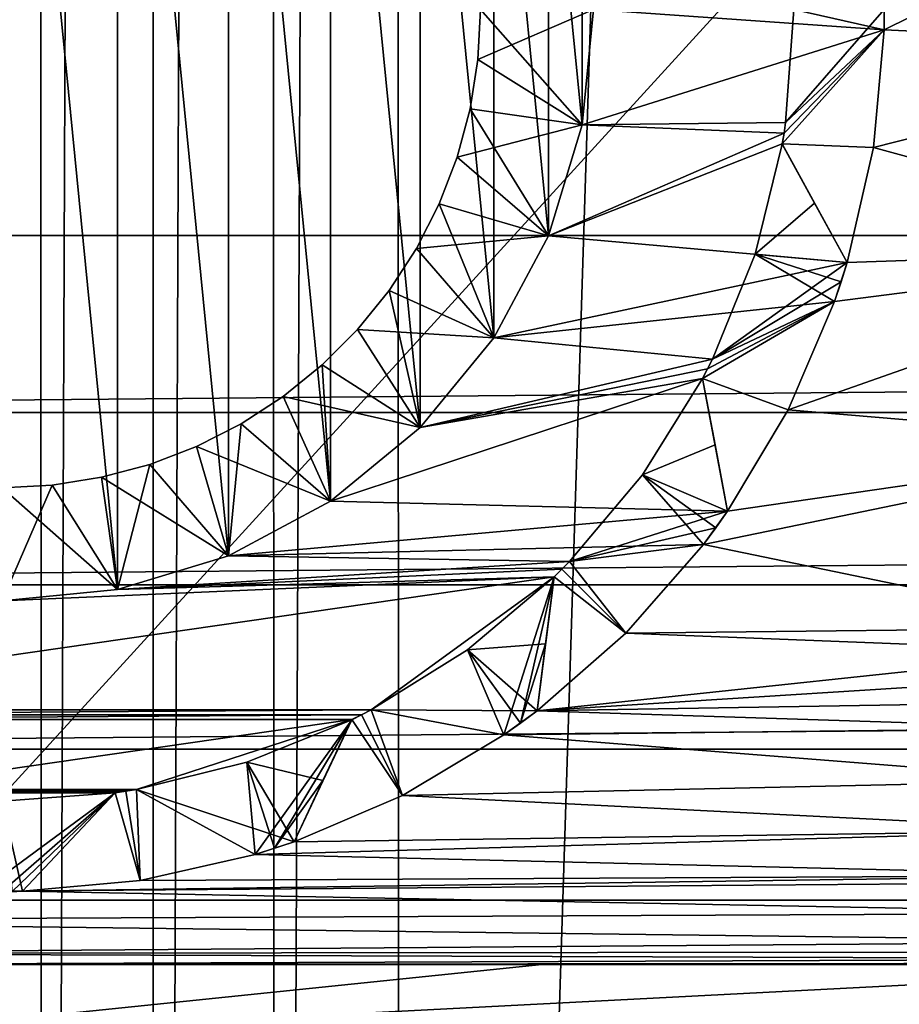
# Model space of a CAD drawing. Header units: metres. Extents: x -206 to 75, y -104 to 104.
# Tile 682 of 1056: x -36.42 to -32.53, y -40.9 to -36.55. Entities that reach past the tile are written whole.
import ezdxf

# ---------------------------------------------------------------- set-up
doc = ezdxf.new("R2010")
doc.units = ezdxf.units.M
doc.layers.add('solid_01_1-CONSUMER_THERM_B_125288', color=7, linetype='CONTINUOUS')

msp = doc.modelspace()

# ---------------------------------------------------------------- linework, layer by layer
at = {"layer": 'solid_01_1-CONSUMER_THERM_B_125288'}
for points in [[(-36.784092, 64.272545), (-36.342251, 63.938988), (-36.765686, -64.293373)], [(-36.342251, 63.938988), (-36.32394, -63.959686), (-36.765686, -64.293373)], [(-36.342251, 63.938988), (-35.846645, 63.692299), (-36.32394, -63.959686)], [(-35.846645, 63.692299), (-35.828407, -63.712856), (-36.32394, -63.959686)], [(-35.846645, 63.692299), (-35.314156, 63.540874), (-35.828407, -63.712856)], [(-35.314156, 63.540874), (-35.295959, -63.561279), (-35.828407, -63.712856)], [(-35.314156, 63.540874), (-34.762913, 63.489876), (-35.295959, -63.561279)], [(-34.762913, 63.489876), (-34.744732, -63.510124), (-35.295959, -63.561279)], [(-30.762913, 63.490448), (-34.744732, -63.510124), (-34.762913, 63.489876)], [(-30.762913, 63.490448), (-30.744732, -63.509552), (-34.744732, -63.510124)], [(-37.500069, 41.072453, 108.410858), (37.499931, 41.072487, 108.410858), (-37.500031, -41.072514, 108.410858)], [(37.499931, 41.072487, 108.410858), (37.499969, -41.072479, 108.410858), (-37.500031, -41.072514, 108.410858)], [(-42.500034, -37.500031, 108.5), (42.499931, 37.500008, 108.5), (-42.500069, 37.499969, 108.5)], [(-42.500034, -37.500031, 108.5), (42.499966, -37.499992, 108.5), (42.499931, 37.500008, 108.5)], [(-35.989914, -39.064682, 6), (-36.500034, -33.885136, 6), (-36.500031, -39.114925, 6)], [(-35.989914, -39.064682, 6), (-35.989918, -33.935375, 6), (-36.500034, -33.885136, 6)], [(-35.49939, -38.91589, 6), (-35.499393, -34.084167, 6), (-35.989918, -33.935375, 6)], [(-35.989914, -39.064682, 6), (-35.49939, -38.91589, 6), (-35.989918, -33.935375, 6)], [(-35.047314, -38.674255, 6), (-35.047314, -34.325802, 6), (-35.499393, -34.084167, 6)], [(-35.49939, -38.91589, 6), (-35.047314, -38.674255, 6), (-35.499393, -34.084167, 6)], [(-34.651054, -38.349068, 6), (-34.651058, -34.65099, 6), (-35.047314, -34.325802, 6)], [(-35.047314, -38.674255, 6), (-34.651054, -38.349068, 6), (-35.047314, -34.325802, 6)], [(-34.325851, -37.952816, 6), (-34.325851, -35.047241, 6), (-34.651058, -34.65099, 6)], [(-34.651054, -38.349068, 6), (-34.325851, -37.952816, 6), (-34.651058, -34.65099, 6)], [(-34.084198, -37.500729, 6), (-34.084202, -35.499329, 6), (-34.325851, -35.047241, 6)], [(-34.325851, -37.952816, 6), (-34.084198, -37.500729, 6), (-34.325851, -35.047241, 6)], [(-33.93539, -37.010181, 6), (-33.93539, -35.989876, 6), (-34.084202, -35.499329, 6)], [(-34.084198, -37.500729, 6), (-33.93539, -37.010181, 6), (-34.084202, -35.499329, 6)], [(-32.601093, -36.590923, 75), (-30.904718, -36.66835, 75), (-30.949488, -35.773861, 75)], [(-32.601093, -36.40913, 75), (-32.601093, -36.590923, 75), (-30.949488, -35.773861, 75)], [(-33.93539, -37.010181, 6), (-33.885143, -36.500027, 6), (-33.93539, -35.989876, 6)], [(-33.885143, -36.500027, 75), (-32.601093, -36.590923, 75), (-32.601093, -36.40913, 75)], [(-34.396618, -36.721107, 74.500084), (-33.93539, -37.010181, 75), (-33.885143, -36.500027, 75)], [(-34.396618, -36.721107, 74.500084), (-33.885143, -36.500027, 75), (-34.385033, -36.500027, 74.500084)], [(-34.396618, -36.721107, 6.499915), (-34.385033, -36.500027, 6.499915), (-33.93539, -37.010181, 6)], [(-34.385033, -36.500027, 74.500084), (-34.385033, -36.500027, 6.499915), (-34.396618, -36.721107, 6.499915)], [(-34.396618, -36.721107, 74.500084), (-34.385033, -36.500027, 74.500084), (-34.396618, -36.721107, 6.499915)], [(-34.385033, -36.500027, 6.499915), (-33.885143, -36.500027, 6), (-33.93539, -37.010181, 6)], [(-33.885143, -36.500027, 75), (-33.93539, -37.010181, 75), (-32.601093, -36.590923, 75)], [(-33.000034, -36.499989, 55), (-32.601093, -36.590923, 55), (-33.035931, -37.000027, 55)], [(-33.035931, -37.000027, 26), (-32.600033, -36.500027, 26), (-33.000034, -36.499989, 26)], [(-33.000034, -36.499989, 26), (-33.000034, -36.499989, 55), (-33.035931, -37.000027, 55)], [(-33.035931, -37.000027, 26), (-33.000034, -36.499989, 26), (-33.035931, -37.000027, 55)], [(-33.035931, -37.000027, 26), (-32.601093, -36.590923, 26), (-32.600033, -36.500027, 26)], [(-33.000034, -36.499989, 55), (-32.600033, -36.500027, 55), (-32.601093, -36.590923, 55)], [(-32.601093, -36.590923, 26), (-32.601093, -36.590923, 55), (-32.600033, -36.500027, 55)], [(-32.600033, -36.500027, 26), (-32.601093, -36.590923, 26), (-32.600033, -36.500027, 55)], [(-33.93539, -37.010181, 75), (-33.035931, -37.000027, 75), (-32.601093, -36.590923, 75)], [(-33.050968, -37.094967, 6), (-32.648048, -37.110123, 6), (-32.601093, -36.590923, 6)], [(-33.043125, -37.04755, 6), (-33.050968, -37.094967, 6), (-32.601093, -36.590923, 6)], [(-33.035931, -37.000027, 6), (-33.043125, -37.04755, 6), (-32.601093, -36.590923, 6)], [(-33.035931, -37.000027, 55), (-32.601093, -36.590923, 75), (-33.035931, -37.000027, 75)], [(-33.035931, -37.000027, 55), (-32.601093, -36.590923, 55), (-32.601093, -36.590923, 75)], [(-33.035931, -37.000027, 6), (-32.601093, -36.590923, 6), (-32.601093, -36.590923, 26)], [(-33.035931, -37.000027, 26), (-33.035931, -37.000027, 6), (-32.601093, -36.590923, 26)], [(-32.601093, -36.590923, 75), (-32.648048, -37.110123, 75), (-30.904718, -36.66835, 75)], [(-32.648048, -37.110123, 6), (-32.648048, -37.110123, 75), (-32.601093, -36.590923, 75)], [(-32.648048, -37.110123, 6), (-32.601093, -36.590923, 75), (-32.601093, -36.590923, 55)], [(-32.601093, -36.590923, 26), (-32.648048, -37.110123, 6), (-32.601093, -36.590923, 55)], [(-32.601093, -36.590923, 26), (-32.601093, -36.590923, 6), (-32.648048, -37.110123, 6)], [(-32.648048, -37.110123, 75), (-31.003092, -37.558098, 75), (-30.904718, -36.66835, 75)], [(-34.431252, -36.939766, 74.500084), (-33.93539, -37.010181, 75), (-34.396618, -36.721107, 74.500084)], [(-34.431252, -36.939766, 6.499915), (-34.396618, -36.721107, 6.499915), (-33.93539, -37.010181, 6)], [(-34.396618, -36.721107, 74.500084), (-34.396618, -36.721107, 6.499915), (-34.431252, -36.939766, 6.499915)], [(-34.431252, -36.939766, 74.500084), (-34.396618, -36.721107, 74.500084), (-34.431252, -36.939766, 6.499915)], [(-34.488548, -37.153603, 74.500084), (-33.93539, -37.010181, 75), (-34.431252, -36.939766, 74.500084)], [(-34.488548, -37.153603, 6.499915), (-34.431252, -36.939766, 6.499915), (-34.084198, -37.500729, 6)], [(-34.431252, -36.939766, 74.500084), (-34.431252, -36.939766, 6.499915), (-34.488548, -37.153603, 6.499915)], [(-34.488548, -37.153603, 74.500084), (-34.431252, -36.939766, 74.500084), (-34.488548, -37.153603, 6.499915)], [(-34.431252, -36.939766, 6.499915), (-33.93539, -37.010181, 6), (-34.084198, -37.500729, 6)], [(-33.93539, -37.010181, 75), (-33.043125, -37.04755, 75), (-33.035931, -37.000027, 75)], [(-33.035931, -37.000027, 55), (-33.035931, -37.000027, 75), (-33.043125, -37.04755, 75)], [(-33.043125, -37.04755, 6), (-33.035931, -37.000027, 6), (-33.035931, -37.000027, 26)], [(-33.035931, -37.000027, 26), (-33.043125, -37.04755, 75), (-33.043125, -37.04755, 6)], [(-33.035931, -37.000027, 26), (-33.035931, -37.000027, 55), (-33.043125, -37.04755, 75)], [(-34.488548, -37.153603, 74.500084), (-34.084198, -37.500729, 75), (-33.93539, -37.010181, 75)], [(-33.93539, -37.010181, 75), (-34.084198, -37.500729, 75), (-33.043125, -37.04755, 75)], [(-34.084198, -37.500729, 75), (-33.050968, -37.094967, 75), (-33.043125, -37.04755, 75)], [(-33.043125, -37.04755, 75), (-33.050968, -37.094967, 75), (-33.050835, -37.095211, 55)], [(-33.050835, -37.095211, 26), (-33.050968, -37.094967, 6), (-33.043125, -37.04755, 6)], [(-33.050835, -37.095211, 55), (-33.043125, -37.04755, 6), (-33.043125, -37.04755, 75)], [(-33.050835, -37.095211, 26), (-33.043125, -37.04755, 6), (-33.050835, -37.095211, 55)], [(-34.084198, -37.500729, 75), (-32.763832, -37.61842, 75), (-33.050968, -37.094967, 75)], [(-33.050835, -37.095211, 26), (-33.050835, -37.095211, 55), (-33.171322, -37.581551, 55)], [(-32.907623, -37.356285, 55), (-33.171322, -37.581551, 55), (-33.050835, -37.095211, 55)], [(-33.171322, -37.581551, 26), (-33.050835, -37.095211, 26), (-33.171322, -37.581551, 55)], [(-32.907623, -37.356285, 26), (-33.050835, -37.095211, 26), (-33.171322, -37.581551, 26)], [(-32.763832, -37.61842, 55), (-33.050968, -37.094967, 75), (-32.763832, -37.61842, 75)], [(-32.907623, -37.356285, 55), (-33.050968, -37.094967, 75), (-32.763832, -37.61842, 55)], [(-32.907623, -37.356285, 55), (-33.050835, -37.095211, 55), (-33.050968, -37.094967, 75)], [(-33.050968, -37.094967, 6), (-32.763832, -37.61842, 6), (-32.648048, -37.110123, 6)], [(-33.050835, -37.095211, 26), (-32.763832, -37.61842, 6), (-33.050968, -37.094967, 6)], [(-32.907623, -37.356285, 26), (-32.763832, -37.61842, 6), (-33.050835, -37.095211, 26)], [(-32.648048, -37.110123, 75), (-32.763832, -37.61842, 75), (-31.003092, -37.558098, 75)], [(-32.763832, -37.61842, 55), (-32.763832, -37.61842, 75), (-32.648048, -37.110123, 75)], [(-32.763832, -37.61842, 26), (-32.763832, -37.61842, 55), (-32.648048, -37.110123, 75)], [(-32.763832, -37.61842, 6), (-32.763832, -37.61842, 26), (-32.648048, -37.110123, 75)], [(-32.648048, -37.110123, 6), (-32.763832, -37.61842, 6), (-32.648048, -37.110123, 75)], [(-34.567886, -37.360283, 74.500084), (-34.084198, -37.500729, 75), (-34.488548, -37.153603, 74.500084)], [(-34.567886, -37.360283, 6.499915), (-34.488548, -37.153603, 6.499915), (-34.084198, -37.500729, 6)], [(-34.488548, -37.153603, 74.500084), (-34.488548, -37.153603, 6.499915), (-34.567886, -37.360283, 6.499915)], [(-34.567886, -37.360283, 74.500084), (-34.488548, -37.153603, 74.500084), (-34.567886, -37.360283, 6.499915)], [(-34.668392, -37.557533, 74.500084), (-34.084198, -37.500729, 75), (-34.567886, -37.360283, 74.500084)], [(-34.668392, -37.557533, 6.499915), (-34.567886, -37.360283, 6.499915), (-34.325851, -37.952816, 6)], [(-34.567886, -37.360283, 74.500084), (-34.567886, -37.360283, 6.499915), (-34.668392, -37.557533, 6.499915)], [(-34.668392, -37.557533, 74.500084), (-34.567886, -37.360283, 74.500084), (-34.668392, -37.557533, 6.499915)], [(-34.567886, -37.360283, 6.499915), (-34.084198, -37.500729, 6), (-34.325851, -37.952816, 6)], [(-32.907623, -37.356285, 55), (-32.763832, -37.61842, 55), (-33.171322, -37.581551, 55)], [(-32.907623, -37.356285, 26), (-33.171322, -37.581551, 26), (-32.763832, -37.61842, 26)], [(-32.907623, -37.356285, 26), (-32.763832, -37.61842, 26), (-32.763832, -37.61842, 6)], [(-42.438435, -38.282444, 108.5), (42.499966, -37.499992, 108.5), (-42.500034, -37.500031, 108.5)], [(-42.438435, -38.282444, 108.5), (42.43837, -38.282402, 108.5), (42.499966, -37.499992, 108.5)], [(-34.668392, -37.557533, 74.500084), (-34.325851, -37.952816, 75), (-34.084198, -37.500729, 75)], [(-34.084198, -37.500729, 75), (-34.325851, -37.952816, 75), (-32.763832, -37.61842, 75)], [(-34.788967, -37.743198, 74.500084), (-34.325851, -37.952816, 75), (-34.668392, -37.557533, 74.500084)], [(-34.788967, -37.743198, 6.499915), (-34.668392, -37.557533, 6.499915), (-34.325851, -37.952816, 6)], [(-34.668392, -37.557533, 74.500084), (-34.668392, -37.557533, 6.499915), (-34.788967, -37.743198, 6.499915)], [(-34.788967, -37.743198, 74.500084), (-34.668392, -37.557533, 74.500084), (-34.788967, -37.743198, 6.499915)], [(-33.025108, -38.270592, 75), (-31.241898, -38.420422, 75), (-31.003092, -37.558098, 75)], [(-32.820007, -37.791317, 75), (-33.025108, -38.270592, 75), (-31.003092, -37.558098, 75)], [(-32.763832, -37.61842, 75), (-32.820007, -37.791317, 75), (-31.003092, -37.558098, 75)], [(-33.171322, -37.581551, 55), (-32.820007, -37.791317, 55), (-33.359985, -38.046024, 55)], [(-33.359985, -38.046024, 26), (-32.763832, -37.61842, 26), (-33.171322, -37.581551, 26)], [(-33.171322, -37.581551, 26), (-33.171322, -37.581551, 55), (-33.359985, -38.046024, 55)], [(-33.359985, -38.046024, 26), (-33.171322, -37.581551, 26), (-33.359985, -38.046024, 55)], [(-33.171322, -37.581551, 55), (-32.763832, -37.61842, 55), (-32.790913, -37.705193, 55)], [(-33.171322, -37.581551, 55), (-32.790913, -37.705193, 55), (-32.820007, -37.791317, 55)], [(-34.325851, -37.952816, 75), (-32.820007, -37.791317, 75), (-32.763832, -37.61842, 75)], [(-33.359985, -38.046024, 26), (-32.790913, -37.705193, 26), (-32.763832, -37.61842, 26)], [(-32.790913, -37.705193, 26), (-32.790913, -37.705193, 55), (-32.763832, -37.61842, 55)], [(-32.763832, -37.61842, 26), (-32.790913, -37.705193, 26), (-32.763832, -37.61842, 55)], [(-34.928288, -37.915245, 74.500084), (-34.325851, -37.952816, 75), (-34.788967, -37.743198, 74.500084)], [(-34.928288, -37.915245, 6.499915), (-34.788967, -37.743198, 6.499915), (-34.651054, -38.349068, 6)], [(-34.788967, -37.743198, 74.500084), (-34.788967, -37.743198, 6.499915), (-34.928288, -37.915245, 6.499915)], [(-34.928288, -37.915245, 74.500084), (-34.788967, -37.743198, 74.500084), (-34.928288, -37.915245, 6.499915)], [(-34.788967, -37.743198, 6.499915), (-34.325851, -37.952816, 6), (-34.651054, -38.349068, 6)], [(-33.359985, -38.046024, 26), (-32.820007, -37.791317, 26), (-32.790913, -37.705193, 26)], [(-32.820007, -37.791317, 26), (-32.820007, -37.791317, 55), (-32.790913, -37.705193, 55)], [(-32.790913, -37.705193, 26), (-32.820007, -37.791317, 26), (-32.790913, -37.705193, 55)], [(-34.325851, -37.952816, 75), (-33.359985, -38.046024, 75), (-32.820007, -37.791317, 75)], [(-33.403622, -38.131668, 6), (-33.025108, -38.270592, 6), (-32.820007, -37.791317, 6)], [(-33.381508, -38.088993, 6), (-33.403622, -38.131668, 6), (-32.820007, -37.791317, 6)], [(-33.359985, -38.046024, 6), (-33.381508, -38.088993, 6), (-32.820007, -37.791317, 6)], [(-33.359985, -38.046024, 55), (-32.820007, -37.791317, 75), (-33.359985, -38.046024, 75)], [(-33.359985, -38.046024, 55), (-32.820007, -37.791317, 55), (-32.820007, -37.791317, 75)], [(-33.359985, -38.046024, 6), (-32.820007, -37.791317, 6), (-32.820007, -37.791317, 26)], [(-33.359985, -38.046024, 26), (-33.359985, -38.046024, 6), (-32.820007, -37.791317, 26)], [(-33.025108, -38.270592, 6), (-33.025108, -38.270592, 75), (-32.820007, -37.791317, 75)], [(-33.025108, -38.270592, 6), (-32.820007, -37.791317, 75), (-32.820007, -37.791317, 55)], [(-32.820007, -37.791317, 26), (-33.025108, -38.270592, 6), (-32.820007, -37.791317, 55)], [(-32.820007, -37.791317, 26), (-32.820007, -37.791317, 6), (-33.025108, -38.270592, 6)], [(-35.084827, -38.071785, 74.500084), (-34.651054, -38.349068, 75), (-34.928288, -37.915245, 74.500084)], [(-35.084827, -38.071785, 6.499915), (-34.928288, -37.915245, 6.499915), (-34.651054, -38.349068, 6)], [(-34.928288, -37.915245, 74.500084), (-34.928288, -37.915245, 6.499915), (-35.084827, -38.071785, 6.499915)], [(-35.084827, -38.071785, 74.500084), (-34.928288, -37.915245, 74.500084), (-35.084827, -38.071785, 6.499915)], [(-34.928288, -37.915245, 74.500084), (-34.651054, -38.349068, 75), (-34.325851, -37.952816, 75)], [(-34.325851, -37.952816, 75), (-34.651054, -38.349068, 75), (-33.359985, -38.046024, 75)], [(-34.651054, -38.349068, 75), (-33.381508, -38.088993, 75), (-33.359985, -38.046024, 75)], [(-33.359985, -38.046024, 55), (-33.359985, -38.046024, 75), (-33.381508, -38.088993, 75)], [(-33.381508, -38.088993, 6), (-33.359985, -38.046024, 6), (-33.359985, -38.046024, 26)], [(-33.359985, -38.046024, 26), (-33.381508, -38.088993, 75), (-33.381508, -38.088993, 6)], [(-33.359985, -38.046024, 26), (-33.359985, -38.046024, 55), (-33.381508, -38.088993, 75)], [(-35.256874, -38.211105, 74.500084), (-34.651054, -38.349068, 75), (-35.084827, -38.071785, 74.500084)], [(-35.256874, -38.211105, 6.499915), (-35.084827, -38.071785, 6.499915), (-35.047314, -38.674255, 6)], [(-35.084827, -38.071785, 74.500084), (-35.084827, -38.071785, 6.499915), (-35.256874, -38.211105, 6.499915)], [(-35.256874, -38.211105, 74.500084), (-35.084827, -38.071785, 74.500084), (-35.256874, -38.211105, 6.499915)], [(-35.084827, -38.071785, 6.499915), (-34.651054, -38.349068, 6), (-35.047314, -38.674255, 6)], [(-34.651054, -38.349068, 75), (-33.403622, -38.131668, 75), (-33.381508, -38.088993, 75)], [(-33.381508, -38.088993, 75), (-33.403622, -38.131668, 75), (-33.403572, -38.131943, 55)], [(-33.403572, -38.131943, 26), (-33.403622, -38.131668, 6), (-33.381508, -38.088993, 6)], [(-33.403572, -38.131943, 55), (-33.381508, -38.088993, 6), (-33.381508, -38.088993, 75)], [(-33.403572, -38.131943, 26), (-33.381508, -38.088993, 6), (-33.403572, -38.131943, 55)], [(-35.047314, -38.674255, 75), (-33.292294, -38.718231, 75), (-33.403622, -38.131668, 75)], [(-34.651054, -38.349068, 75), (-35.047314, -38.674255, 75), (-33.403622, -38.131668, 75)], [(-33.403572, -38.131943, 26), (-33.403572, -38.131943, 55), (-33.668449, -38.557243, 55)], [(-33.348045, -38.424492, 55), (-33.668449, -38.557243, 55), (-33.403572, -38.131943, 55)], [(-33.668449, -38.557243, 26), (-33.403572, -38.131943, 26), (-33.668449, -38.557243, 55)], [(-33.348045, -38.424492, 26), (-33.403572, -38.131943, 26), (-33.668449, -38.557243, 26)], [(-33.292294, -38.718231, 55), (-33.403622, -38.131668, 75), (-33.292294, -38.718231, 75)], [(-33.348045, -38.424492, 55), (-33.403622, -38.131668, 75), (-33.292294, -38.718231, 55)], [(-33.348045, -38.424492, 55), (-33.403572, -38.131943, 55), (-33.403622, -38.131668, 75)], [(-33.403622, -38.131668, 6), (-33.292294, -38.718231, 6), (-33.025108, -38.270592, 6)], [(-33.403572, -38.131943, 26), (-33.292294, -38.718231, 6), (-33.403622, -38.131668, 6)], [(-33.348045, -38.424492, 26), (-33.292294, -38.718231, 6), (-33.403572, -38.131943, 26)], [(-35.442539, -38.331676, 74.500084), (-35.047314, -38.674255, 75), (-35.256874, -38.211105, 74.500084)], [(-35.442539, -38.331676, 6.499915), (-35.256874, -38.211105, 6.499915), (-35.047314, -38.674255, 6)], [(-35.256874, -38.211105, 74.500084), (-35.256874, -38.211105, 6.499915), (-35.442539, -38.331676, 6.499915)], [(-35.442539, -38.331676, 74.500084), (-35.256874, -38.211105, 74.500084), (-35.442539, -38.331676, 6.499915)], [(-35.256874, -38.211105, 74.500084), (-35.047314, -38.674255, 75), (-34.651054, -38.349068, 75)], [(-42.255394, -39.044895, 108.5), (42.43837, -38.282402, 108.5), (-42.438435, -38.282444, 108.5)], [(-42.255394, -39.044895, 108.5), (42.255329, -39.044853, 108.5), (42.43837, -38.282402, 108.5)], [(-33.025108, -38.270592, 75), (-33.292294, -38.718231, 75), (-31.241898, -38.420422, 75)], [(-33.292294, -38.718231, 55), (-33.292294, -38.718231, 75), (-33.025108, -38.270592, 75)], [(-33.292294, -38.718231, 26), (-33.292294, -38.718231, 55), (-33.025108, -38.270592, 75)], [(-33.292294, -38.718231, 6), (-33.292294, -38.718231, 26), (-33.025108, -38.270592, 75)], [(-33.025108, -38.270592, 6), (-33.292294, -38.718231, 6), (-33.025108, -38.270592, 75)], [(-35.63979, -38.432182, 74.500084), (-35.047314, -38.674255, 75), (-35.442539, -38.331676, 74.500084)], [(-35.63979, -38.432182, 6.499915), (-35.442539, -38.331676, 6.499915), (-35.49939, -38.91589, 6)], [(-35.442539, -38.331676, 74.500084), (-35.442539, -38.331676, 6.499915), (-35.63979, -38.432182, 6.499915)], [(-35.63979, -38.432182, 74.500084), (-35.442539, -38.331676, 74.500084), (-35.63979, -38.432182, 6.499915)], [(-35.442539, -38.331676, 6.499915), (-35.047314, -38.674255, 6), (-35.49939, -38.91589, 6)], [(-35.846466, -38.511517, 74.500084), (-35.49939, -38.91589, 75), (-35.63979, -38.432182, 74.500084)], [(-35.846466, -38.511517, 6.499915), (-35.63979, -38.432182, 6.499915), (-35.49939, -38.91589, 6)], [(-35.63979, -38.432182, 74.500084), (-35.63979, -38.432182, 6.499915), (-35.846466, -38.511517, 6.499915)], [(-35.846466, -38.511517, 74.500084), (-35.63979, -38.432182, 74.500084), (-35.846466, -38.511517, 6.499915)], [(-35.63979, -38.432182, 74.500084), (-35.49939, -38.91589, 75), (-35.047314, -38.674255, 75)], [(-33.348045, -38.424492, 55), (-33.292294, -38.718231, 55), (-33.668449, -38.557243, 55)], [(-33.348045, -38.424492, 26), (-33.668449, -38.557243, 26), (-33.292294, -38.718231, 26)], [(-33.399151, -38.865307, 75), (-31.615362, -39.234238, 75), (-31.241898, -38.420422, 75)], [(-33.292294, -38.718231, 75), (-33.399151, -38.865307, 75), (-31.241898, -38.420422, 75)], [(-33.348045, -38.424492, 26), (-33.292294, -38.718231, 26), (-33.292294, -38.718231, 6)], [(-36.060303, -38.568813, 74.500084), (-35.49939, -38.91589, 75), (-35.846466, -38.511517, 74.500084)], [(-36.060303, -38.568813, 6.499915), (-35.846466, -38.511517, 6.499915), (-35.989914, -39.064682, 6)], [(-35.846466, -38.511517, 74.500084), (-35.846466, -38.511517, 6.499915), (-36.060303, -38.568813, 6.499915)], [(-36.060303, -38.568813, 74.500084), (-35.846466, -38.511517, 74.500084), (-36.060303, -38.568813, 6.499915)], [(-35.846466, -38.511517, 6.499915), (-35.49939, -38.91589, 6), (-35.989914, -39.064682, 6)], [(-36.278957, -38.603443, 74.500084), (-35.989914, -39.064686, 75), (-36.060303, -38.568813, 74.500084)], [(-36.278957, -38.603443, 6.499914), (-36.060303, -38.568813, 6.499915), (-35.989914, -39.064682, 6)], [(-36.060303, -38.568813, 74.500084), (-36.060303, -38.568813, 6.499915), (-36.278957, -38.603443, 6.499914)], [(-36.278957, -38.603443, 74.500084), (-36.060303, -38.568813, 74.500084), (-36.278957, -38.603443, 6.499914)], [(-36.060303, -38.568813, 74.500084), (-35.989914, -39.064686, 75), (-35.49939, -38.91589, 75)], [(-33.668449, -38.557243, 55), (-33.399151, -38.865307, 55), (-33.991409, -38.940685, 55)], [(-33.991409, -38.940685, 26), (-33.292294, -38.718231, 26), (-33.668449, -38.557243, 26)], [(-33.668449, -38.557243, 26), (-33.668449, -38.557243, 55), (-33.991409, -38.940685, 55)], [(-33.991409, -38.940685, 26), (-33.668449, -38.557243, 26), (-33.991409, -38.940685, 55)], [(-33.668449, -38.557243, 55), (-33.292294, -38.718231, 55), (-33.344864, -38.792389, 55)], [(-33.668449, -38.557243, 55), (-33.344864, -38.792389, 55), (-33.399151, -38.865307, 55)], [(-36.278957, -38.603443, 74.500084), (-36.500031, -38.615028, 74.500015), (-35.989914, -39.064686, 75)], [(-36.278957, -38.603443, 6.499914), (-35.989914, -39.064682, 6), (-36.500031, -39.114925, 6)], [(-36.500031, -38.615028, 6.499983), (-36.278957, -38.603443, 6.499914), (-36.500031, -39.114925, 6)], [(-36.278957, -38.603443, 74.500084), (-36.278957, -38.603443, 6.499914), (-36.500031, -38.615028, 6.499983)], [(-36.278957, -38.603443, 74.500084), (-36.500031, -38.615028, 6.499983), (-36.500031, -38.615028, 74.500015)], [(-36.500031, -38.615028, 74.500015), (-36.500031, -39.114967, 75), (-35.989914, -39.064686, 75)], [(-35.047314, -38.674255, 75), (-35.49939, -38.91589, 75), (-33.292294, -38.718231, 75)], [(-35.49939, -38.91589, 75), (-33.399151, -38.865307, 75), (-33.292294, -38.718231, 75)], [(-33.991409, -38.940685, 26), (-33.344864, -38.792389, 26), (-33.292294, -38.718231, 26)], [(-33.344864, -38.792389, 26), (-33.344864, -38.792389, 55), (-33.292294, -38.718231, 55)], [(-33.292294, -38.718231, 26), (-33.344864, -38.792389, 26), (-33.292294, -38.718231, 55)], [(-33.991409, -38.940685, 26), (-33.399151, -38.865307, 26), (-33.344864, -38.792389, 26)], [(-33.399151, -38.865307, 26), (-33.399151, -38.865307, 55), (-33.344864, -38.792389, 55)], [(-33.344864, -38.792389, 26), (-33.399151, -38.865307, 26), (-33.344864, -38.792389, 55)], [(-35.49939, -38.91589, 75), (-33.991409, -38.940685, 75), (-33.399151, -38.865307, 75)], [(-33.991409, -38.940685, 55), (-33.399151, -38.865307, 75), (-33.991409, -38.940685, 75)], [(-33.991409, -38.940685, 55), (-33.399151, -38.865307, 55), (-33.399151, -38.865307, 75)], [(-33.991409, -38.940685, 6), (-33.742317, -39.257744, 6), (-33.399151, -38.865307, 6)], [(-33.991409, -38.940685, 6), (-33.399151, -38.865307, 6), (-33.399151, -38.865307, 26)], [(-33.991409, -38.940685, 26), (-33.991409, -38.940685, 6), (-33.399151, -38.865307, 26)], [(-33.399151, -38.865307, 75), (-33.742317, -39.257744, 75), (-31.615362, -39.234238, 75)], [(-33.742317, -39.257744, 6), (-33.742317, -39.257744, 75), (-33.399151, -38.865307, 75)], [(-33.742317, -39.257744, 6), (-33.399151, -38.865307, 75), (-33.399151, -38.865307, 55)], [(-33.399151, -38.865307, 26), (-33.742317, -39.257744, 6), (-33.399151, -38.865307, 55)], [(-33.399151, -38.865307, 26), (-33.399151, -38.865307, 6), (-33.742317, -39.257744, 6)], [(-35.49939, -38.91589, 75), (-35.989914, -39.064686, 75), (-33.991409, -38.940685, 75)], [(-35.989914, -39.064686, 75), (-34.025158, -38.974903, 75), (-33.991409, -38.940685, 75)], [(-33.991409, -38.940685, 55), (-33.991409, -38.940685, 75), (-34.025158, -38.974903, 75)], [(-34.025158, -38.974903, 6), (-33.991409, -38.940685, 6), (-33.991409, -38.940685, 26)], [(-33.991409, -38.940685, 26), (-34.025158, -38.974903, 75), (-34.025158, -38.974903, 6)], [(-33.991409, -38.940685, 26), (-33.991409, -38.940685, 55), (-34.025158, -38.974903, 75)], [(-33.991409, -38.940685, 6), (-34.025158, -38.974903, 6), (-33.742317, -39.257744, 6)], [(-35.989914, -39.064686, 75), (-34.059376, -39.008652, 75), (-34.025158, -38.974903, 75)], [(-34.025158, -38.974903, 75), (-34.059376, -39.008652, 75), (-34.05941, -39.00893, 55)], [(-34.05941, -39.00893, 55), (-34.025158, -38.974903, 6), (-34.025158, -38.974903, 75)], [(-34.05941, -39.00893, 26), (-34.059376, -39.008652, 6), (-34.025158, -38.974903, 6)], [(-34.05941, -39.00893, 26), (-34.025158, -38.974903, 6), (-34.05941, -39.00893, 55)], [(-34.025158, -38.974903, 6), (-34.059376, -39.008652, 6), (-33.742317, -39.257744, 6)], [(-41.954891, -39.770306, 108.5), (42.255329, -39.044853, 108.5), (-42.255394, -39.044895, 108.5)], [(-41.954891, -39.770306, 108.5), (41.95483, -39.770264, 108.5), (42.255329, -39.044853, 108.5)], [(-38.131672, -39.596439, 75), (-34.868393, -39.596439, 75), (-34.059376, -39.008652, 75)], [(-36.500031, -39.114967, 75), (-38.131672, -39.596439, 75), (-34.059376, -39.008652, 75)], [(-35.989914, -39.064686, 75), (-36.500031, -39.114967, 75), (-34.059376, -39.008652, 75)], [(-34.059376, -39.008652, 75), (-34.868393, -39.596439, 75), (-34.134754, -39.60091, 75)], [(-34.05941, -39.00893, 55), (-34.28183, -39.707767, 55), (-34.442753, -39.331566, 55)], [(-34.05941, -39.00893, 26), (-34.05941, -39.00893, 55), (-34.442753, -39.331566, 55)], [(-34.442753, -39.331566, 26), (-34.05941, -39.00893, 26), (-34.442753, -39.331566, 55)], [(-34.097008, -39.304321, 26), (-34.05941, -39.00893, 26), (-34.442753, -39.331566, 26)], [(-34.05941, -39.00893, 55), (-34.207668, -39.655193, 55), (-34.28183, -39.707767, 55)], [(-34.097008, -39.304321, 55), (-34.207668, -39.655193, 55), (-34.05941, -39.00893, 55)], [(-34.134754, -39.60091, 55), (-34.059376, -39.008652, 75), (-34.134754, -39.60091, 75)], [(-34.097008, -39.304321, 55), (-34.059376, -39.008652, 75), (-34.134754, -39.60091, 55)], [(-34.059376, -39.008652, 6), (-34.134754, -39.60091, 6), (-33.742317, -39.257744, 6)], [(-34.05941, -39.00893, 26), (-34.134754, -39.60091, 6), (-34.059376, -39.008652, 6)], [(-34.097008, -39.304321, 26), (-34.134754, -39.60091, 6), (-34.05941, -39.00893, 26)], [(-34.097008, -39.304321, 55), (-34.05941, -39.00893, 55), (-34.059376, -39.008652, 75)], [(-33.742317, -39.257744, 75), (-34.134754, -39.60091, 75), (-31.6661, -39.338669, 75)], [(-34.134754, -39.60091, 55), (-34.134754, -39.60091, 75), (-33.742317, -39.257744, 75)], [(-34.134754, -39.60091, 26), (-34.134754, -39.60091, 55), (-33.742317, -39.257744, 75)], [(-34.134754, -39.60091, 6), (-34.134754, -39.60091, 26), (-33.742317, -39.257744, 75)], [(-33.742317, -39.257744, 6), (-34.134754, -39.60091, 6), (-33.742317, -39.257744, 75)], [(-33.742317, -39.257744, 75), (-31.6661, -39.338669, 75), (-31.615362, -39.234238, 75)], [(-34.097008, -39.304321, 26), (-34.442753, -39.331566, 26), (-34.134754, -39.60091, 26)], [(-34.097008, -39.304321, 55), (-34.134754, -39.60091, 55), (-34.207668, -39.655193, 55)], [(-34.097008, -39.304321, 26), (-34.134754, -39.60091, 26), (-34.134754, -39.60091, 6)], [(-34.442753, -39.331566, 55), (-34.28183, -39.707767, 55), (-34.868393, -39.596439, 55)], [(-34.868393, -39.596439, 26), (-34.28183, -39.707767, 26), (-34.442753, -39.331566, 26)], [(-34.442753, -39.331566, 26), (-34.442753, -39.331566, 55), (-34.868393, -39.596439, 55)], [(-34.868393, -39.596439, 26), (-34.442753, -39.331566, 26), (-34.868393, -39.596439, 55)], [(-34.442753, -39.331566, 26), (-34.28183, -39.707767, 26), (-34.207668, -39.655193, 26)], [(-34.442753, -39.331566, 26), (-34.207668, -39.655193, 26), (-34.134754, -39.60091, 26)], [(-34.134754, -39.60091, 75), (-31.704481, -39.448624, 75), (-31.6661, -39.338669, 75)], [(-34.134754, -39.60091, 75), (-31.729755, -39.561813, 75), (-31.704481, -39.448624, 75)], [(-34.134754, -39.60091, 75), (-31.741753, -39.677319, 75), (-31.729755, -39.561813, 75)], [(-38.131672, -39.596439, 75), (-38.088997, -39.618553, 75), (-34.868393, -39.596439, 75)], [(-38.088997, -39.618553, 75), (-34.911064, -39.618553, 75), (-34.868393, -39.596439, 75)], [(-34.868393, -39.596439, 55), (-34.868393, -39.596439, 75), (-34.911064, -39.618553, 75)], [(-34.911064, -39.618553, 6), (-34.868393, -39.596439, 6), (-34.868393, -39.596439, 26)], [(-34.868393, -39.596439, 26), (-34.911064, -39.618553, 75), (-34.911064, -39.618553, 6)], [(-34.868393, -39.596439, 26), (-34.868393, -39.596439, 55), (-34.911064, -39.618553, 75)], [(-34.868393, -39.596439, 6), (-34.911064, -39.618553, 6), (-34.729469, -39.974953, 6)], [(-34.134754, -39.60091, 75), (-34.868393, -39.596439, 75), (-34.28183, -39.707767, 75)], [(-34.868393, -39.596439, 55), (-34.28183, -39.707767, 75), (-34.868393, -39.596439, 75)], [(-34.868393, -39.596439, 55), (-34.28183, -39.707767, 55), (-34.28183, -39.707767, 75)], [(-34.868393, -39.596439, 6), (-34.729469, -39.974953, 6), (-34.28183, -39.707767, 6)], [(-34.868393, -39.596439, 6), (-34.28183, -39.707767, 6), (-34.28183, -39.707767, 26)], [(-34.868393, -39.596439, 26), (-34.868393, -39.596439, 6), (-34.28183, -39.707767, 26)], [(-34.134754, -39.60091, 75), (-34.28183, -39.707767, 75), (-31.741753, -39.677319, 75)], [(-34.207668, -39.655193, 26), (-34.207668, -39.655193, 55), (-34.134754, -39.60091, 55)], [(-34.134754, -39.60091, 26), (-34.207668, -39.655193, 26), (-34.134754, -39.60091, 55)], [(-38.088997, -39.618553, 75), (-38.046024, -39.640079, 75), (-34.911064, -39.618553, 75)], [(-38.046024, -39.640079, 75), (-34.954037, -39.640076, 75), (-34.911064, -39.618553, 75)], [(-37.094971, -39.949093, 75), (-34.954037, -39.640076, 75), (-38.046024, -39.640079, 75)], [(-37.094971, -39.949093, 75), (-35.905094, -39.949093, 75), (-34.954037, -39.640076, 75)], [(-34.954037, -39.640076, 75), (-35.905094, -39.949093, 75), (-35.208744, -40.180054, 75)], [(-34.954155, -39.640331, 55), (-35.381641, -40.236229, 55), (-35.418434, -39.828716, 55)], [(-34.954155, -39.640331, 26), (-34.954155, -39.640331, 55), (-35.418434, -39.828716, 55)], [(-35.418434, -39.828716, 26), (-34.954155, -39.640331, 26), (-35.418434, -39.828716, 55)], [(-35.081192, -39.909645, 26), (-34.954155, -39.640331, 26), (-35.418434, -39.828716, 26)], [(-34.954155, -39.640331, 55), (-35.294865, -40.209148, 55), (-35.381641, -40.236229, 55)], [(-35.081192, -39.909645, 55), (-35.294865, -40.209148, 55), (-34.954155, -39.640331, 55)], [(-35.208744, -40.180054, 55), (-34.954037, -39.640076, 75), (-35.208744, -40.180054, 75)], [(-35.081192, -39.909645, 55), (-34.954037, -39.640076, 75), (-35.208744, -40.180054, 55)], [(-34.954037, -39.640076, 6), (-35.208744, -40.180054, 6), (-34.729469, -39.974953, 6)], [(-34.954155, -39.640331, 26), (-35.208744, -40.180054, 6), (-34.954037, -39.640076, 6)], [(-35.081192, -39.909645, 26), (-35.208744, -40.180054, 6), (-34.954155, -39.640331, 26)], [(-35.081192, -39.909645, 55), (-34.954155, -39.640331, 55), (-34.954037, -39.640076, 75)], [(-34.911064, -39.618553, 75), (-34.954037, -39.640076, 75), (-34.954155, -39.640331, 55)], [(-34.954155, -39.640331, 55), (-34.911064, -39.618553, 6), (-34.911064, -39.618553, 75)], [(-34.954155, -39.640331, 26), (-34.954037, -39.640076, 6), (-34.911064, -39.618553, 6)], [(-34.954155, -39.640331, 26), (-34.911064, -39.618553, 6), (-34.954155, -39.640331, 55)], [(-34.911064, -39.618553, 6), (-34.954037, -39.640076, 6), (-34.729469, -39.974953, 6)], [(-34.28183, -39.707767, 26), (-34.28183, -39.707767, 55), (-34.207668, -39.655193, 55)], [(-34.207668, -39.655193, 26), (-34.28183, -39.707767, 26), (-34.207668, -39.655193, 55)], [(-34.28183, -39.707767, 75), (-31.72534, -39.908726, 75), (-31.741753, -39.677319, 75)], [(-34.28183, -39.707767, 75), (-34.729469, -39.974953, 75), (-31.72534, -39.908726, 75)], [(-34.729469, -39.974953, 6), (-34.729469, -39.974953, 75), (-34.28183, -39.707767, 75)], [(-34.729469, -39.974953, 6), (-34.28183, -39.707767, 75), (-34.28183, -39.707767, 55)], [(-34.28183, -39.707767, 26), (-34.729469, -39.974953, 6), (-34.28183, -39.707767, 55)], [(-34.28183, -39.707767, 26), (-34.28183, -39.707767, 6), (-34.729469, -39.974953, 6)], [(-41.545181, -40.43885, 108.5), (41.95483, -39.770264, 108.5), (-41.954891, -39.770306, 108.5)], [(-41.545181, -40.43885, 108.5), (41.545116, -40.438808, 108.5), (41.95483, -39.770264, 108.5)], [(-35.418434, -39.828716, 55), (-35.381641, -40.236229, 55), (-35.905094, -39.949093, 55)], [(-35.905094, -39.949093, 26), (-35.381641, -40.236229, 26), (-35.418434, -39.828716, 26)], [(-35.418434, -39.828716, 26), (-35.418434, -39.828716, 55), (-35.905094, -39.949093, 55)], [(-35.905094, -39.949093, 26), (-35.418434, -39.828716, 26), (-35.905094, -39.949093, 55)], [(-35.418434, -39.828716, 26), (-35.381641, -40.236229, 26), (-35.294865, -40.209148, 26)], [(-35.418434, -39.828716, 26), (-35.294865, -40.209148, 26), (-35.208744, -40.180054, 26)], [(-35.081192, -39.909645, 26), (-35.418434, -39.828716, 26), (-35.208744, -40.180054, 26)], [(-35.081192, -39.909645, 55), (-35.208744, -40.180054, 55), (-35.294865, -40.209148, 55)], [(-35.081192, -39.909645, 26), (-35.208744, -40.180054, 26), (-35.208744, -40.180054, 6)], [(-34.729469, -39.974953, 75), (-31.655973, -40.130222, 75), (-31.72534, -39.908726, 75)], [(-37.094971, -39.949093, 75), (-37.04755, -39.95694, 75), (-35.905094, -39.949093, 75)], [(-37.04755, -39.95694, 75), (-35.952511, -39.95694, 75), (-35.905094, -39.949093, 75)], [(-37.04755, -39.95694, 75), (-37.000031, -39.96413, 75), (-35.952511, -39.95694, 75)], [(-37.000031, -39.96413, 75), (-36.000031, -39.96413, 75), (-35.952511, -39.95694, 75)], [(-35.952511, -39.95694, 75), (-36.000031, -39.96413, 75), (-36.00013, -39.964237, 55)], [(-36.00013, -39.964237, 55), (-35.952511, -39.95694, 6), (-35.952511, -39.95694, 75)], [(-36.000031, -39.96413, 26), (-35.952511, -39.95694, 6), (-36.00013, -39.964237, 55)], [(-35.952511, -39.95694, 6), (-36.000031, -39.96413, 6), (-35.889938, -40.352013, 6)], [(-36.000031, -39.96413, 26), (-36.000031, -39.96413, 6), (-35.952511, -39.95694, 6)], [(-35.905094, -39.949093, 55), (-35.905094, -39.949093, 75), (-35.952511, -39.95694, 75)], [(-35.952511, -39.95694, 6), (-35.905094, -39.949093, 6), (-35.905094, -39.949093, 26)], [(-35.905094, -39.949093, 26), (-35.952511, -39.95694, 75), (-35.952511, -39.95694, 6)], [(-35.905094, -39.949093, 26), (-35.905094, -39.949093, 55), (-35.952511, -39.95694, 75)], [(-35.905094, -39.949093, 6), (-35.952511, -39.95694, 6), (-35.889938, -40.352013, 6)], [(-35.208744, -40.180054, 75), (-35.905094, -39.949093, 75), (-35.381641, -40.236229, 75)], [(-35.905094, -39.949093, 55), (-35.381641, -40.236229, 75), (-35.905094, -39.949093, 75)], [(-35.905094, -39.949093, 55), (-35.381641, -40.236229, 55), (-35.381641, -40.236229, 75)], [(-35.905094, -39.949093, 6), (-35.889938, -40.352013, 6), (-35.381641, -40.236229, 6)], [(-35.905094, -39.949093, 6), (-35.381641, -40.236229, 6), (-35.381641, -40.236229, 26)], [(-35.905094, -39.949093, 26), (-35.905094, -39.949093, 6), (-35.381641, -40.236229, 26)], [(-37.000031, -39.96413, 75), (-36.590927, -40.398972, 75), (-36.000031, -39.96413, 75)], [(-36.590927, -40.398972, 75), (-36.409134, -40.398972, 75), (-36.000031, -39.96413, 75)], [(-36.000031, -39.96413, 26), (-36.00013, -39.964237, 55), (-36.500088, -40.000031, 55)], [(-36.499977, -40.000031, 26), (-36.000031, -39.96413, 26), (-36.500088, -40.000031, 55)], [(-36.00013, -39.964237, 55), (-36.500031, -40.400028, 55), (-36.500088, -40.000031, 55)], [(-36.00013, -39.964237, 55), (-36.454578, -40.399765, 55), (-36.500031, -40.400028, 55)], [(-36.499977, -40.000031, 26), (-36.409134, -40.398972, 26), (-36.000031, -39.96413, 26)], [(-36.499977, -40.000031, 26), (-36.454578, -40.399765, 26), (-36.409134, -40.398972, 26)], [(-36.00013, -39.964237, 55), (-36.409134, -40.398972, 55), (-36.454578, -40.399765, 55)], [(-36.409134, -40.398972, 55), (-36.000031, -39.96413, 75), (-36.409134, -40.398972, 75)], [(-36.00013, -39.964237, 55), (-36.000031, -39.96413, 75), (-36.409134, -40.398972, 55)], [(-36.000031, -39.96413, 26), (-36.409134, -40.398972, 26), (-36.409134, -40.398972, 6)], [(-36.000031, -39.96413, 6), (-36.409134, -40.398972, 6), (-35.889938, -40.352013, 6)], [(-36.000031, -39.96413, 26), (-36.409134, -40.398972, 6), (-36.000031, -39.96413, 6)], [(-34.729469, -39.974953, 75), (-35.208744, -40.180054, 75), (-31.655973, -40.130222, 75)], [(-35.208744, -40.180054, 55), (-35.208744, -40.180054, 75), (-34.729469, -39.974953, 75)], [(-35.208744, -40.180054, 26), (-35.208744, -40.180054, 55), (-34.729469, -39.974953, 75)], [(-35.208744, -40.180054, 6), (-35.208744, -40.180054, 26), (-34.729469, -39.974953, 75)], [(-34.729469, -39.974953, 6), (-35.208744, -40.180054, 6), (-34.729469, -39.974953, 75)], [(-35.381641, -40.236229, 75), (-31.537756, -40.329323, 75), (-31.655973, -40.130222, 75)], [(-35.208744, -40.180054, 75), (-35.381641, -40.236229, 75), (-31.655973, -40.130222, 75)], [(-35.294865, -40.209148, 26), (-35.294865, -40.209148, 55), (-35.208744, -40.180054, 55)], [(-35.208744, -40.180054, 26), (-35.294865, -40.209148, 26), (-35.208744, -40.180054, 55)], [(-35.381641, -40.236229, 26), (-35.381641, -40.236229, 55), (-35.294865, -40.209148, 55)], [(-35.294865, -40.209148, 26), (-35.381641, -40.236229, 26), (-35.294865, -40.209148, 55)], [(-35.381641, -40.236229, 75), (-35.889938, -40.352013, 75), (-31.537756, -40.329323, 75)], [(-35.889938, -40.352013, 6), (-35.889938, -40.352013, 75), (-35.381641, -40.236229, 75)], [(-35.889938, -40.352013, 6), (-35.381641, -40.236229, 75), (-35.381641, -40.236229, 55)], [(-35.381641, -40.236229, 26), (-35.889938, -40.352013, 6), (-35.381641, -40.236229, 55)], [(-35.381641, -40.236229, 26), (-35.381641, -40.236229, 6), (-35.889938, -40.352013, 6)], [(-36.409134, -40.398972, 75), (-31.376442, -40.496288, 75), (-31.537756, -40.329323, 75)], [(-35.889938, -40.352013, 75), (-36.409134, -40.398972, 75), (-31.537756, -40.329323, 75)], [(-36.409134, -40.398972, 55), (-36.409134, -40.398972, 75), (-35.889938, -40.352013, 75)], [(-36.409134, -40.398972, 26), (-36.409134, -40.398972, 55), (-35.889938, -40.352013, 75)], [(-36.409134, -40.398972, 6), (-36.409134, -40.398972, 26), (-35.889938, -40.352013, 75)], [(-35.889938, -40.352013, 6), (-36.409134, -40.398972, 6), (-35.889938, -40.352013, 75)], [(-36.409134, -40.398972, 75), (-38.602142, -40.528305, 75), (-31.376442, -40.496288, 75)], [(-36.590927, -40.398972, 75), (-38.602142, -40.528305, 75), (-36.409134, -40.398972, 75)], [(-36.454578, -40.399765, 26), (-36.454578, -40.399765, 55), (-36.409134, -40.398972, 55)], [(-36.409134, -40.398972, 26), (-36.454578, -40.399765, 26), (-36.409134, -40.398972, 55)], [(-41.035572, -41.035572, 108.5), (41.545116, -40.438808, 108.5), (-41.545181, -40.43885, 108.5)], [(-41.035572, -41.035572, 108.5), (41.035511, -41.035534, 108.5), (41.545116, -40.438808, 108.5)], [(-38.602142, -40.528305, 75), (-31.180698, -40.62167, 75), (-31.376442, -40.496288, 75)], [(-38.602142, -40.528305, 75), (-38.059856, -40.673618, 75), (-31.180698, -40.62167, 75)], [(-38.059856, -40.673618, 75), (-31.074131, -40.666157, 75), (-31.180698, -40.62167, 75)], [(-38.059856, -40.673618, 75), (-30.964396, -40.697773, 75), (-31.074131, -40.666157, 75)], [(-38.059856, -40.673618, 75), (-37.500031, -40.722622, 75), (-30.964396, -40.697773, 75)], [(-30.85305, -40.716537, 75), (-30.964396, -40.697773, 75), (-37.500031, -40.722622, 75)], [(-30.85305, -40.716537, 75), (-37.500031, -40.722622, 75), (-34.113155, -40.722622, 75)], [(34.114487, -40.722588, 75), (30.742477, -40.722591, 75), (-37.500031, -41.072514, 108.410858)], [(37.499969, -40.722588, 75), (34.114487, -40.722588, 75), (-37.500031, -41.072514, 108.410858)], [(37.499969, -41.072479, 108.410858), (37.499969, -40.722588, 75), (-37.500031, -41.072514, 108.410858)], [(30.742477, -40.722591, 75), (20.197815, -40.722595, 75), (-37.500031, -41.072514, 108.410858)], [(19.102123, -40.722595, 75), (-19.102184, -40.722614, 75), (-37.500031, -41.072514, 108.410858)], [(20.197815, -40.722595, 75), (19.102123, -40.722595, 75), (-37.500031, -41.072514, 108.410858)], [(-20.197878, -40.722614, 75), (-30.742418, -40.722618, 75), (-37.500031, -41.072514, 108.410858)], [(-19.102184, -40.722614, 75), (-20.197878, -40.722614, 75), (-37.500031, -41.072514, 108.410858)], [(-30.742418, -40.722618, 75), (-34.113155, -40.722622, 75), (-37.500031, -41.072514, 108.410858)], [(-34.113155, -40.722622, 75), (-37.500031, -40.722622, 75), (-37.500031, -41.072514, 108.410858)], [(-30.85305, -40.716537, 75), (-34.113155, -40.722622, 75), (-30.742418, -40.722618, 75)]]:
    msp.add_3dface(points, dxfattribs=at)

doc.saveas('drawing.dxf')
